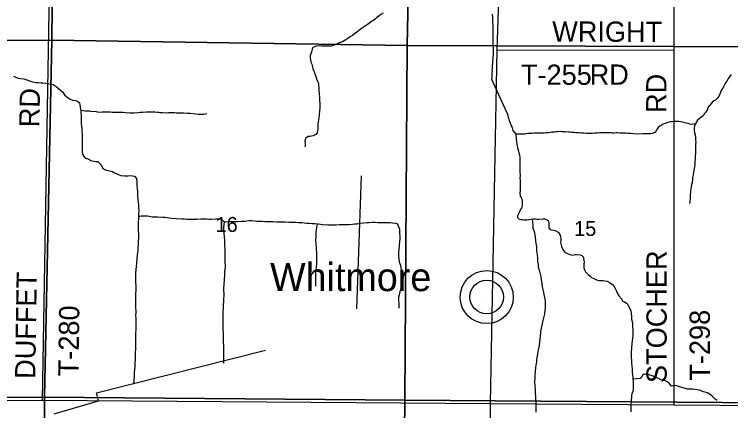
# Model space of a CAD drawing. Extents: x 1588073 to 2013523, y 1090242 to 1357120.
# Drawn here: x 1853753 to 1864355, y 1233841 to 1239704 of the extents above; entities that cross this region are included whole.
import ezdxf

# ---------------------------------------------------------------- set-up
doc = ezdxf.new("R2010")
doc.units = 0
for name, color, linetype in [('GM_X_County_Road', 7, 'Continuous'), ('GM_X_Minor_River', 7, 'Continuous'), ('GM_X_Section', 7, 'Continuous'), ('GM_X_Section_Text', 7, 'Continuous'), ('GM_X_Township_Road', 7, 'Continuous'), ('GM_X_Township_Road_Text', 7, 'Continuous'), ('GM_X_Unincorporated', 7, 'Continuous'), ('GM_X_Unincorporated_Location', 7, 'Continuous'), ('GM_X_Unincorporated_Text', 7, 'Continuous')]:
    doc.layers.add(name, color=color, linetype=linetype)

msp = doc.modelspace()

# ---------------------------------------------------------------- linework, layer by layer
at = {"layer": 'GM_X_County_Road'}
for points in [[(1860800, 1233947), (1860900, 1239177), (1860941, 1240510), (1860927, 1241223), (1860243, 1242839), (1860275, 1244679)], [(1848962, 1233977), (1851563, 1233988), (1854171, 1233998), (1860800, 1233947), (1863520, 1233929), (1864887, 1233919), (1868893, 1233904), (1870781, 1233880), (1870832, 1233884)], [(1860732, 1219476), (1860732, 1219476), (1860779, 1223222), (1860815, 1226085), (1860829, 1230410), (1860800, 1233947)]]:
    msp.add_lwpolyline(points, dxfattribs=at)
at = {"layer": 'GM_X_Minor_River'}
for p, q in [((1858820, 1235347), (1858891, 1237317)), ((1854967, 1234103), (1857472, 1234738)), ((1854999, 1233987), (1854967, 1234103)), ((1854967, 1234103), (1854967, 1234103)), ((1854342, 1233796), (1854999, 1233987)), ((1854999, 1233987), (1854999, 1233987))]:
    msp.add_line(p, q, dxfattribs=at)
for points in [[(1859213, 1239720), (1859175, 1239699), (1859143, 1239673), (1859117, 1239655), (1859097, 1239637), (1859067, 1239615), (1859039, 1239597), (1858995, 1239564), (1858973, 1239550), (1858949, 1239532), (1858921, 1239514), (1858893, 1239494), (1858871, 1239480), (1858847, 1239461), (1858821, 1239439), (1858789, 1239415), (1858756, 1239391), (1858722, 1239369), (1858688, 1239345), (1858658, 1239326), (1858636, 1239312), (1858608, 1239298), (1858582, 1239288), (1858562, 1239284), (1858532, 1239266), (1858512, 1239258), (1858486, 1239248), (1858464, 1239239), (1858444, 1239233), (1858404, 1239233), (1858376, 1239231), (1858347, 1239231), (1858327, 1239233), (1858305, 1239235), (1858275, 1239237), (1858227, 1239232), (1858193, 1239224), (1858171, 1239212), (1858163, 1239190), (1858149, 1239150), (1858140, 1239120), (1858132, 1239088), (1858132, 1239058), (1858134, 1239030), (1858142, 1238995), (1858154, 1238969), (1858161, 1238949), (1858167, 1238921), (1858173, 1238897), (1858181, 1238871), (1858189, 1238851), (1858199, 1238823), (1858209, 1238799), (1858226, 1238751), (1858236, 1238727), (1858248, 1238693), (1858254, 1238665), (1858258, 1238609), (1858261, 1238587), (1858261, 1238565), (1858263, 1238539), (1858267, 1238471), (1858269, 1238445), (1858271, 1238420), (1858274, 1238394), (1858276, 1238360), (1858276, 1238340), (1858274, 1238312), (1858270, 1238284), (1858268, 1238258), (1858266, 1238236), (1858264, 1238202), (1858261, 1238182), (1858255, 1238142), (1858251, 1238112), (1858247, 1238075), (1858247, 1238053), (1858245, 1238031), (1858243, 1238001), (1858240, 1237979), (1858234, 1237951), (1858214, 1237927), (1858174, 1237907), (1858150, 1237903), (1858126, 1237898), (1858100, 1237896), (1858066, 1237870), (1858056, 1237850), (1858054, 1237826), (1858056, 1237790)], [(1860824, 1239704), (1860828, 1239664), (1860829, 1239628), (1860831, 1239608), (1860831, 1239584), (1860833, 1239551), (1860835, 1239529), (1860835, 1239497), (1860835, 1239475), (1860836, 1239387), (1860834, 1239351)], [(1860834, 1239351), (1860834, 1239271), (1860837, 1239239), (1860839, 1239209), (1860839, 1239098), (1860837, 1239072), (1860836, 1239044), (1860832, 1239020), (1860830, 1238990), (1860828, 1238970), (1860826, 1238948), (1860826, 1238926), (1860824, 1238902), (1860822, 1238882), (1860823, 1238860), (1860821, 1238840), (1860821, 1238795), (1860819, 1238769), (1860817, 1238745), (1861046, 1238235), (1861056, 1238211), (1861062, 1238181), (1861071, 1238155), (1861077, 1238131), (1861093, 1238095), (1861101, 1238075), (1861119, 1238024), (1861130, 1237986), (1861177, 1237930)], [(1853742, 1238788), (1853770, 1238772), (1853816, 1238762), (1853846, 1238756), (1853895, 1238748), (1853939, 1238734), (1853979, 1238719), (1854023, 1238705), (1854069, 1238697), (1854107, 1238693), (1854145, 1238691), (1854175, 1238691), (1854214, 1238687), (1854248, 1238682), (1854284, 1238672), (1854326, 1238664), (1854370, 1238634), (1854404, 1238608), (1854435, 1238580), (1854469, 1238552), (1854493, 1238514), (1854531, 1238482), (1854567, 1238454), (1854616, 1238436), (1854662, 1238428), (1854690, 1238421), (1854718, 1238397), (1854722, 1238364), (1854728, 1238332), (1854733, 1238302), (1854739, 1238270), (1854739, 1238240), (1854741, 1238210), (1854741, 1238180), (1854743, 1238146), (1854744, 1238088), (1854748, 1238048), (1854750, 1238014), (1854752, 1237978), (1854756, 1237937), (1854759, 1237901), (1854759, 1237817), (1854757, 1237783), (1854755, 1237753), (1854756, 1237713), (1854758, 1237661), (1854764, 1237633), (1854784, 1237597), (1854812, 1237577), (1854853, 1237559), (1854887, 1237541), (1854927, 1237531), (1854959, 1237529), (1854989, 1237525), (1855039, 1237477), (1855064, 1237423), (1855110, 1237397), (1855142, 1237392), (1855204, 1237380), (1855236, 1237360), (1855303, 1237332), (1855331, 1237318), (1855385, 1237314), (1855435, 1237316), (1855473, 1237321), (1855529, 1237311), (1855561, 1237277), (1855564, 1237233), (1855566, 1237203), (1855568, 1237161), (1855572, 1237131), (1855575, 1237070), (1855577, 1237018), (1855583, 1236966), (1855585, 1236926), (1855588, 1236884), (1855590, 1236846), (1855594, 1236798), (1855592, 1236756), (1855592, 1236717), (1855589, 1236673), (1855587, 1236635), (1855587, 1236495), (1855590, 1236463), (1855590, 1236421), (1855588, 1236391), (1855586, 1236352), (1855585, 1236290), (1855583, 1236258), (1855581, 1236214), (1855575, 1236178), (1855573, 1236144), (1855567, 1236094), (1855560, 1236019), (1855554, 1235977), (1855550, 1235923), (1855546, 1235881), (1855547, 1235799), (1855545, 1235765)], [(1864364, 1238815), (1864340, 1238787), (1864322, 1238759), (1864299, 1238713), (1864279, 1238691), (1864249, 1238630), (1864223, 1238592), (1864209, 1238568), (1864199, 1238538), (1864189, 1238514), (1864181, 1238490), (1864159, 1238466), (1864130, 1238433), (1864108, 1238423), (1864084, 1238409), (1864052, 1238363), (1864016, 1238325), (1864010, 1238298), (1863986, 1238256), (1863968, 1238236), (1863948, 1238200), (1863918, 1238182), (1863879, 1238148), (1863859, 1238131), (1863851, 1238111), (1863829, 1238079), (1863819, 1238053), (1863815, 1238015), (1863815, 1237985), (1863821, 1237957), (1863830, 1237921), (1863834, 1237887), (1863834, 1237849), (1863838, 1237806), (1863836, 1237784), (1863836, 1237746), (1863835, 1237690), (1863835, 1237654), (1863831, 1237600), (1863827, 1237564), (1863826, 1237510), (1863824, 1237488), (1863818, 1237449), (1863814, 1237419), (1863810, 1237393), (1863806, 1237371), (1863798, 1237329), (1863791, 1237289), (1863791, 1237265), (1863783, 1237211), (1863775, 1237185), (1863767, 1237122), (1863760, 1237082), (1863756, 1237030), (1863754, 1237000), (1863754, 1236980), (1863750, 1236930), (1863746, 1236906)], [(1854736, 1238284), (1854805, 1238277), (1854865, 1238275), (1854887, 1238271), (1854963, 1238265), (1854999, 1238259), (1855055, 1238262), (1855082, 1238264), (1855108, 1238264), (1855150, 1238260), (1855176, 1238260), (1855200, 1238258), (1855290, 1238258), (1855318, 1238257), (1855364, 1238255), (1855404, 1238251), (1855460, 1238247), (1855496, 1238247), (1855521, 1238249), (1855583, 1238250), (1855613, 1238256), (1855653, 1238258), (1855705, 1238260), (1855751, 1238262), (1855777, 1238262), (1855803, 1238262), (1855831, 1238261), (1855865, 1238259), (1855889, 1238257), (1855917, 1238253), (1855947, 1238251), (1855985, 1238249), (1856034, 1238251), (1856068, 1238251), (1856102, 1238250), (1856122, 1238250), (1856150, 1238248), (1856186, 1238246), (1856220, 1238248), (1856258, 1238246), (1856312, 1238244), (1856332, 1238244), (1856356, 1238241), (1856398, 1238235), (1856439, 1238231), (1856473, 1238229), (1856501, 1238227), (1856531, 1238227), (1856551, 1238229), (1856583, 1238231), (1856603, 1238235)], [(1863831, 1238082), (1863779, 1238075), (1863751, 1238079), (1863726, 1238087), (1863694, 1238093), (1863670, 1238101), (1863648, 1238107), (1863614, 1238114), (1863588, 1238118), (1863560, 1238120), (1863528, 1238118), (1863480, 1238114), (1863460, 1238112), (1863426, 1238104), (1863384, 1238089), (1863354, 1238081), (1863328, 1238061), (1863306, 1238051), (1863282, 1238029), (1863264, 1238001), (1863250, 1237981), (1863236, 1237959), (1863198, 1237942), (1863166, 1237936), (1863146, 1237934), (1863102, 1237936), (1863054, 1237934), (1862962, 1237933), (1862916, 1237935), (1862879, 1237939), (1862839, 1237943), (1862805, 1237945), (1862769, 1237947), (1862747, 1237947), (1862707, 1237948), (1862681, 1237950), (1862659, 1237950), (1862629, 1237948), (1862607, 1237948), (1862585, 1237950), (1862563, 1237950), (1862521, 1237952), (1862495, 1237952), (1862438, 1237949), (1862412, 1237949), (1862386, 1237947), (1862340, 1237945), (1862312, 1237943), (1862222, 1237943), (1862182, 1237944), (1862146, 1237946), (1862110, 1237950), (1862086, 1237952), (1862062, 1237952), (1862034, 1237954), (1862006, 1237958), (1861977, 1237960), (1861957, 1237960), (1861905, 1237965), (1861881, 1237967), (1861851, 1237967), (1861831, 1237969), (1861793, 1237967), (1861773, 1237965), (1861753, 1237961), (1861729, 1237961), (1861707, 1237959), (1861685, 1237955), (1861665, 1237950), (1861623, 1237950), (1861595, 1237948), (1861571, 1237948), (1861523, 1237948), (1861478, 1237946), (1861444, 1237946), (1861416, 1237943), (1861394, 1237943), (1861372, 1237941), (1861346, 1237939), (1861326, 1237937), (1861306, 1237933), (1861176, 1237930)], [(1861177, 1237930), (1861178, 1237862), (1861183, 1237818), (1861189, 1237782), (1861195, 1237752), (1861201, 1237732), (1861213, 1237682), (1861228, 1237618), (1861234, 1237596), (1861236, 1237570), (1861236, 1237498), (1861235, 1237431), (1861233, 1237385), (1861237, 1237309), (1861235, 1237283), (1861238, 1237241), (1861240, 1237209), (1861240, 1237104), (1861234, 1237058), (1861241, 1237016), (1861255, 1236994), (1861265, 1236974), (1861271, 1236946), (1861271, 1236888), (1861266, 1236858), (1861258, 1236838), (1861244, 1236818), (1861232, 1236794), (1861226, 1236772), (1861214, 1236751), (1861200, 1236723), (1861200, 1236697), (1861222, 1236673), (1861250, 1236671), (1861272, 1236667), (1861293, 1236666), (1861339, 1236666), (1861369, 1236668), (1861395, 1236674), (1861431, 1236678), (1861461, 1236678), (1861489, 1236676), (1861515, 1236676), (1861581, 1236679), (1861601, 1236677), (1861637, 1236665), (1861657, 1236645), (1861664, 1236617), (1861664, 1236547), (1861682, 1236523), (1861702, 1236515), (1861736, 1236511), (1861756, 1236507), (1861803, 1236483), (1861821, 1236455), (1861835, 1236421), (1861841, 1236383), (1861839, 1236357), (1861837, 1236329), (1861852, 1236271), (1861874, 1236217), (1861904, 1236181), (1861973, 1236149), (1862007, 1236141), (1862051, 1236149), (1862075, 1236153), (1862125, 1236147), (1862151, 1236135), (1862175, 1236110), (1862177, 1236087), (1862183, 1236063), (1862184, 1236039), (1862182, 1236013), (1862182, 1235955), (1862192, 1235923), (1862204, 1235895), (1862247, 1235855), (1862273, 1235829), (1862293, 1235811), (1862339, 1235789), (1862369, 1235777), (1862405, 1235769), (1862425, 1235768), (1862460, 1235766), (1862528, 1235756), (1862554, 1235742), (1862606, 1235708), (1862632, 1235680), (1862663, 1235610), (1862687, 1235564), (1862699, 1235540), (1862743, 1235490), (1862750, 1235468), (1862772, 1235458), (1862822, 1235426), (1862840, 1235396), (1862862, 1235352), (1862875, 1235320), (1862881, 1235280), (1862887, 1235232), (1862889, 1235196)], [(1858056, 1237790), (1858056, 1237766), (1858054, 1237744)], [(1855592, 1236712), (1855630, 1236722), (1855673, 1236722), (1855723, 1236724), (1855795, 1236710), (1855827, 1236708), (1855879, 1236709), (1855951, 1236705), (1855985, 1236701), (1856045, 1236693), (1856082, 1236689), (1856150, 1236684), (1856232, 1236678), (1856270, 1236678), (1856308, 1236676), (1856344, 1236672), (1856398, 1236675), (1856454, 1236675), (1856515, 1236677), (1856597, 1236677), (1856635, 1236675), (1856671, 1236676), (1856735, 1236680), (1856783, 1236680), (1856819, 1236676), (1856849, 1236644), (1856885, 1236634), (1856940, 1236637), (1857002, 1236639), (1857054, 1236641), (1857108, 1236643), (1857164, 1236645), (1857228, 1236652), (1857266, 1236652), (1857308, 1236650), (1857348, 1236646), (1857421, 1236642), (1857461, 1236641), (1857503, 1236639), (1857535, 1236637), (1857581, 1236637), (1857637, 1236635), (1857673, 1236633), (1857715, 1236632), (1857763, 1236632), (1857815, 1236630), (1857866, 1236630), (1857916, 1236628), (1857956, 1236626), (1858006, 1236625), (1858042, 1236621), (1858080, 1236617), (1858114, 1236615), (1858160, 1236611), (1858200, 1236609), (1858252, 1236604), (1858313, 1236596), (1858391, 1236592), (1858483, 1236592), (1858515, 1236591), (1858567, 1236593), (1858599, 1236595), (1858701, 1236595), (1858756, 1236601), (1858788, 1236604), (1858822, 1236606), (1858872, 1236614), (1858924, 1236620), (1858968, 1236626), (1859000, 1236627), (1859052, 1236629), (1859092, 1236629), (1859134, 1236627), (1859208, 1236627), (1859244, 1236625), (1859285, 1236626), (1859317, 1236624), (1859349, 1236620), (1859393, 1236614), (1859425, 1236606), (1859435, 1236574), (1859451, 1236528), (1859454, 1236468), (1859456, 1236418), (1859456, 1236386), (1859452, 1236340), (1859447, 1236289), (1859441, 1236225), (1859437, 1236179), (1859437, 1236123), (1859442, 1236089), (1859450, 1236043), (1859462, 1236003), (1859474, 1235961), (1859478, 1235929), (1859489, 1235870), (1859495, 1235828), (1859497, 1235784), (1859497, 1235746), (1859492, 1235708), (1859474, 1235648)], [(1856856, 1236642), (1856852, 1236584), (1856850, 1236552), (1856850, 1236520), (1856854, 1236468), (1856859, 1236410), (1856863, 1236361), (1856865, 1236323), (1856865, 1236283), (1856867, 1236235), (1856868, 1236203), (1856870, 1236161), (1856870, 1236037), (1856871, 1235978), (1856867, 1235928), (1856865, 1235896), (1856863, 1235854), (1856856, 1235772), (1856852, 1235706), (1856850, 1235648), (1856851, 1235547), (1856847, 1235497), (1856847, 1235465), (1856844, 1235393), (1856842, 1235353), (1856840, 1235319), (1856838, 1235266), (1856839, 1235154), (1856841, 1235102), (1856839, 1235068), (1856839, 1235036), (1856842, 1234990), (1856842, 1234952), (1856844, 1234898), (1856844, 1234849), (1856847, 1234811), (1856847, 1234699), (1856849, 1234653), (1856850, 1234581), (1856848, 1234543), (1856853, 1234580)], [(1861416, 1236676), (1861421, 1236624), (1861425, 1236586), (1861429, 1236544), (1861446, 1236490), (1861458, 1236444), (1861462, 1236406), (1861468, 1236353), (1861473, 1236313), (1861479, 1236271), (1861479, 1236239), (1861483, 1236195), (1861490, 1236155), (1861494, 1236087), (1861498, 1236047), (1861504, 1236001), (1861508, 1235969), (1861521, 1235920), (1861529, 1235878), (1861543, 1235822), (1861552, 1235776), (1861558, 1235728), (1861566, 1235674), (1861576, 1235634), (1861583, 1235594), (1861591, 1235558), (1861603, 1235494), (1861611, 1235458), (1861611, 1235419), (1861608, 1235365), (1861604, 1235323), (1861598, 1235273), (1861590, 1235233), (1861575, 1235173), (1861563, 1235131), (1861553, 1235086), (1861547, 1235036), (1861541, 1235000), (1861534, 1234936), (1861530, 1234902), (1861526, 1234858), (1861518, 1234816), (1861514, 1234779), (1861507, 1234741), (1861495, 1234681), (1861491, 1234649), (1861483, 1234597), (1861480, 1234561), (1861472, 1234512), (1861468, 1234474), (1861462, 1234424), (1861454, 1234356), (1861455, 1234322), (1861453, 1234274), (1861457, 1234204), (1861460, 1234154), (1861462, 1234093), (1861464, 1234057), (1861468, 1234011), (1861470, 1233975), (1861469, 1233935), (1861471, 1233867), (1861471, 1233819)], [(1858233, 1236606), (1858217, 1236487), (1858215, 1236453), (1858213, 1236413), (1858212, 1236367), (1858214, 1236311), (1858218, 1236258), (1858222, 1236216), (1858225, 1236180), (1858227, 1236148), (1858227, 1236106), (1858225, 1236066), (1858223, 1236014), (1858218, 1235962), (1858214, 1235914), (1858212, 1235877), (1858210, 1235831), (1858208, 1235797), (1858209, 1235683)], [(1855545, 1235765), (1855547, 1235733), (1855549, 1235687), (1855550, 1235612), (1855548, 1235580), (1855548, 1235534), (1855546, 1235494), (1855547, 1235430), (1855545, 1235394), (1855547, 1235358), (1855549, 1235316), (1855549, 1235288), (1855548, 1235251), (1855550, 1235207), (1855550, 1235151), (1855550, 1235119), (1855549, 1235063), (1855549, 1235033), (1855547, 1234993), (1855547, 1234957), (1855545, 1234892), (1855546, 1234854), (1855544, 1234784), (1855544, 1234748), (1855540, 1234706), (1855541, 1234622), (1855539, 1234594), (1855537, 1234551), (1855535, 1234499), (1855532, 1234457), (1855528, 1234401), (1855526, 1234347), (1855522, 1234291), (1855519, 1234263), (1855513, 1234229)], [(1859474, 1235648), (1859460, 1235600), (1859448, 1235557), (1859438, 1235519), (1859439, 1235487), (1859443, 1235407), (1859445, 1235357)], [(1862889, 1235196), (1862900, 1235138), (1862900, 1235104), (1862904, 1235082), (1862906, 1235044), (1862908, 1234987), (1862906, 1234965), (1862903, 1234903), (1862895, 1234877), (1862891, 1234831), (1862885, 1234777), (1862882, 1234713), (1862880, 1234692), (1862882, 1234658), (1862882, 1234632), (1862886, 1234576), (1862886, 1234552), (1862891, 1234494), (1862895, 1234464), (1862897, 1234430), (1862899, 1234404), (1862903, 1234370), (1862906, 1234344), (1862908, 1234310), (1862912, 1234269), (1862914, 1234223), (1862910, 1234179), (1862911, 1234151), (1862905, 1234125), (1862893, 1234089), (1862889, 1234061), (1862885, 1234031), (1862883, 1234005), (1862881, 1233977), (1862878, 1233938), (1862878, 1233888), (1862876, 1233850), (1862878, 1233826)], [(1864155, 1233992), (1864126, 1234011), (1864093, 1234044), (1864055, 1234073), (1864022, 1234098), (1863990, 1234109), (1863954, 1234122), (1863891, 1234142), (1863855, 1234147), (1863825, 1234156), (1863793, 1234159), (1863759, 1234160), (1863717, 1234159), (1863685, 1234168), (1863598, 1234195), (1863554, 1234210), (1863518, 1234215), (1863480, 1234206), (1863445, 1234246), (1863413, 1234266), (1863378, 1234286), (1863320, 1234297), (1863286, 1234316), (1863207, 1234349), (1863130, 1234377), (1863092, 1234378), (1863060, 1234381), (1863041, 1234347), (1863016, 1234316), (1862908, 1234308)]]:
    msp.add_lwpolyline(points, dxfattribs=at)
at = {"layer": 'GM_X_Section'}
for points in [[(1849328, 1244556), (1854364, 1244654), (1854308, 1239321), (1849251, 1239313)], [(1854364, 1244654), (1859673, 1244504), (1859567, 1239243), (1854308, 1239321)], [(1859673, 1244504), (1864904, 1244501), (1864835, 1239222), (1859567, 1239243)], [(1849251, 1239313), (1854308, 1239321), (1854198, 1234042), (1848977, 1234033)], [(1854308, 1239321), (1859567, 1239243), (1859530, 1233994), (1854198, 1234042)], [(1859567, 1239243), (1864835, 1239222), (1864903, 1233956), (1859530, 1233994)], [(1848977, 1234033), (1854198, 1234042), (1854173, 1228697), (1848880, 1228698)], [(1854198, 1234042), (1859530, 1233994), (1859479, 1228695), (1854173, 1228697)], [(1859530, 1233994), (1864903, 1233956), (1864846, 1228695), (1859479, 1228695)]]:
    msp.add_lwpolyline(points, close=True, dxfattribs=at)
at = {"layer": 'GM_X_Township_Road'}
for points in [[(1854171, 1233998), (1854309, 1242055)], [(1863520, 1233929), (1863516, 1239173), (1863519, 1240409), (1863519, 1240409)], [(1860900, 1239177), (1863516, 1239173)]]:
    msp.add_lwpolyline(points, dxfattribs=at)
at = {"layer": 'GM_X_Unincorporated'}
for radius in [393, 249]:
    msp.add_circle((1860744, 1235522), radius, dxfattribs=at)
at = {"layer": 'GM_X_Unincorporated_Location'}
msp.add_line((1860744, 1235522), (1860744, 1235522), dxfattribs=at)

# ---------------------------------------------------------------- texts
at = {"layer": 'GM_X_Section_Text'}
for s, p in [('16', (1856730, 1236485)), ('15', (1862037, 1236426))]:
    msp.add_text(s, height=221, rotation=0, dxfattribs=at).set_placement(p)
at = {"layer": 'GM_X_Township_Road_Text'}
for s, rotation, p in [('WRIGHT', 359.828, (1861713, 1239300)), ('T-255', 0, (1861251, 1238661)), ('RD', 0, (1862268, 1238662)), ('RD', 90, (1863404, 1238245)), ('RD', 89.0127, (1854124, 1238031)), ('STOCHER', 90, (1863408, 1234250)), ('DUFFET', 89.0904, (1854062, 1234309)), ('T-280', 89.1579, (1854701, 1234348)), ('T-298', 90, (1864047, 1234285))]:
    msp.add_text(s, height=300, rotation=rotation, dxfattribs=at).set_placement(p)
at = {"layer": 'GM_X_Unincorporated_Text'}
msp.add_text('Whitmore', height=417, rotation=0, dxfattribs=at).set_placement((1857538, 1235609))

doc.saveas('drawing.dxf')
